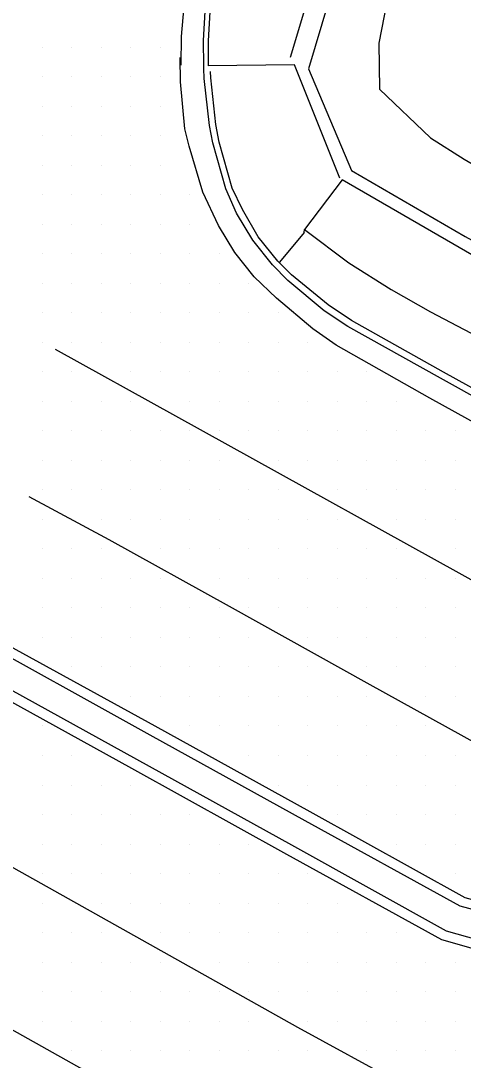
# Model space of a CAD drawing. Extents: x 1762120 to 1766775, y 709485 to 712965.
# Drawn here: x 1765824.4 to 1765861.9, y 710240.4 to 710328.5 of the extents above; entities that cross this region are included whole.
import ezdxf

# ---------------------------------------------------------------- set-up
doc = ezdxf.new("R2010")
doc.units = 0
for name, color, linetype in [('Exist DTM Drainline', 7, 'Continuous'), ('Exist DTM Scan Elevation Point', 7, 'Continuous'), ('Exist Roads Concrete Median Barrier', 7, 'Continuous'), ('Exist Roads Curbs', 7, 'Continuous'), ('Exist Roads EOP', 7, 'Continuous'), ('Exist Roads EOT', 7, 'Continuous'), ('PH Exist DTM Breakline', 7, 'Continuous')]:
    doc.layers.add(name, color=color, linetype=linetype)

msp = doc.modelspace()

# ---------------------------------------------------------------- linework, layer by layer
at = {"layer": 'Exist DTM Drainline'}
msp.add_lwpolyline([(1765884.901, 710284.39), (1765871.774, 710291.654), (1765860.003, 710298.212), (1765852.162, 710302.588), (1765850.165, 710303.902), (1765847.059, 710306.469), (1765845.769, 710307.817), (1765844.107, 710309.885), (1765842.735, 710312.174), (1765841.816, 710314.241), (1765840.728, 710318.13), (1765840.443, 710319.613), (1765839.972, 710323.583), (1765839.956, 710324.443)], dxfattribs=at)
at = {"layer": 'Exist DTM Scan Elevation Point'}
for p, q in [((1765826.25, 710326.25), (1765826.25, 710326.25)), ((1765828.75, 710326.25), (1765828.75, 710326.25)), ((1765831.25, 710326.25), (1765831.25, 710326.25)), ((1765833.75, 710326.25), (1765833.75, 710326.25)), ((1765836.25, 710326.25), (1765836.25, 710326.25)), ((1765826.25, 710323.75), (1765826.25, 710323.75)), ((1765828.75, 710323.75), (1765828.75, 710323.75)), ((1765831.25, 710323.75), (1765831.25, 710323.75)), ((1765833.75, 710323.75), (1765833.75, 710323.75)), ((1765836.25, 710323.75), (1765836.25, 710323.75)), ((1765826.25, 710321.25), (1765826.25, 710321.25)), ((1765828.75, 710321.25), (1765828.75, 710321.25)), ((1765831.25, 710321.25), (1765831.25, 710321.25)), ((1765833.75, 710321.25), (1765833.75, 710321.25)), ((1765836.25, 710321.25), (1765836.25, 710321.25)), ((1765826.25, 710318.75), (1765826.25, 710318.75)), ((1765828.75, 710318.75), (1765828.75, 710318.75)), ((1765831.25, 710318.75), (1765831.25, 710318.75)), ((1765833.75, 710318.75), (1765833.75, 710318.75)), ((1765836.25, 710318.75), (1765836.25, 710318.75)), ((1765826.25, 710316.25), (1765826.25, 710316.25)), ((1765828.75, 710316.25), (1765828.75, 710316.25)), ((1765831.25, 710316.25), (1765831.25, 710316.25)), ((1765833.75, 710316.25), (1765833.75, 710316.25)), ((1765836.25, 710316.25), (1765836.25, 710316.25)), ((1765826.25, 710313.75), (1765826.25, 710313.75)), ((1765828.75, 710313.75), (1765828.75, 710313.75)), ((1765831.25, 710313.75), (1765831.25, 710313.75)), ((1765833.75, 710313.75), (1765833.75, 710313.75)), ((1765836.25, 710313.75), (1765836.25, 710313.75)), ((1765838.75, 710313.75), (1765838.75, 710313.75)), ((1765826.25, 710311.25), (1765826.25, 710311.25)), ((1765828.75, 710311.25), (1765828.75, 710311.25)), ((1765831.25, 710311.25), (1765831.25, 710311.25)), ((1765833.75, 710311.25), (1765833.75, 710311.25)), ((1765836.25, 710311.25), (1765836.25, 710311.25)), ((1765838.75, 710311.25), (1765838.75, 710311.25)), ((1765826.25, 710308.75), (1765826.25, 710308.75)), ((1765828.75, 710308.75), (1765828.75, 710308.75)), ((1765831.25, 710308.75), (1765831.25, 710308.75)), ((1765833.75, 710308.75), (1765833.75, 710308.75)), ((1765836.25, 710308.75), (1765836.25, 710308.75)), ((1765838.75, 710308.75), (1765838.75, 710308.75)), ((1765841.25, 710308.75), (1765841.25, 710308.75)), ((1765826.25, 710306.25), (1765826.25, 710306.25)), ((1765828.75, 710306.25), (1765828.75, 710306.25)), ((1765831.25, 710306.25), (1765831.25, 710306.25)), ((1765833.75, 710306.25), (1765833.75, 710306.25)), ((1765836.25, 710306.25), (1765836.25, 710306.25)), ((1765838.75, 710306.25), (1765838.75, 710306.25)), ((1765841.25, 710306.25), (1765841.25, 710306.25)), ((1765843.75, 710306.25), (1765843.75, 710306.25)), ((1765826.25, 710303.75), (1765826.25, 710303.75)), ((1765828.75, 710303.75), (1765828.75, 710303.75)), ((1765831.25, 710303.75), (1765831.25, 710303.75)), ((1765833.75, 710303.75), (1765833.75, 710303.75)), ((1765836.25, 710303.75), (1765836.25, 710303.75)), ((1765838.75, 710303.75), (1765838.75, 710303.75)), ((1765841.25, 710303.75), (1765841.25, 710303.75)), ((1765843.75, 710303.75), (1765843.75, 710303.75)), ((1765846.25, 710303.75), (1765846.25, 710303.75)), ((1765826.25, 710301.25), (1765826.25, 710301.25)), ((1765828.75, 710301.25), (1765828.75, 710301.25)), ((1765831.25, 710301.25), (1765831.25, 710301.25)), ((1765833.75, 710301.25), (1765833.75, 710301.25)), ((1765836.25, 710301.25), (1765836.25, 710301.25)), ((1765838.75, 710301.25), (1765838.75, 710301.25)), ((1765841.25, 710301.25), (1765841.25, 710301.25)), ((1765843.75, 710301.25), (1765843.75, 710301.25)), ((1765846.25, 710301.25), (1765846.25, 710301.25)), ((1765848.75, 710301.25), (1765848.75, 710301.25)), ((1765826.25, 710298.75), (1765826.25, 710298.75)), ((1765828.75, 710298.75), (1765828.75, 710298.75)), ((1765833.75, 710298.75), (1765833.75, 710298.75)), ((1765836.25, 710298.75), (1765836.25, 710298.75)), ((1765838.75, 710298.75), (1765838.75, 710298.75)), ((1765841.25, 710298.75), (1765841.25, 710298.75)), ((1765843.75, 710298.75), (1765843.75, 710298.75)), ((1765846.25, 710298.75), (1765846.25, 710298.75)), ((1765848.75, 710298.75), (1765848.75, 710298.75)), ((1765851.25, 710298.75), (1765851.25, 710298.75)), ((1765853.75, 710298.75), (1765853.75, 710298.75)), ((1765826.25, 710296.25), (1765826.25, 710296.25)), ((1765828.75, 710296.25), (1765828.75, 710296.25)), ((1765831.25, 710296.25), (1765831.25, 710296.25)), ((1765833.75, 710296.25), (1765833.75, 710296.25)), ((1765838.75, 710296.25), (1765838.75, 710296.25)), ((1765841.25, 710296.25), (1765841.25, 710296.25)), ((1765843.75, 710296.25), (1765843.75, 710296.25)), ((1765846.25, 710296.25), (1765846.25, 710296.25)), ((1765848.75, 710296.25), (1765848.75, 710296.25)), ((1765851.25, 710296.25), (1765851.25, 710296.25)), ((1765853.75, 710296.25), (1765853.75, 710296.25)), ((1765856.25, 710296.25), (1765856.25, 710296.25)), ((1765826.25, 710293.75), (1765826.25, 710293.75)), ((1765828.75, 710293.75), (1765828.75, 710293.75)), ((1765831.25, 710293.75), (1765831.25, 710293.75)), ((1765833.75, 710293.75), (1765833.75, 710293.75)), ((1765836.25, 710293.75), (1765836.25, 710293.75)), ((1765838.75, 710293.75), (1765838.75, 710293.75)), ((1765841.25, 710293.75), (1765841.25, 710293.75)), ((1765843.75, 710293.75), (1765843.75, 710293.75)), ((1765846.25, 710293.75), (1765846.25, 710293.75)), ((1765848.75, 710293.75), (1765848.75, 710293.75)), ((1765851.25, 710293.75), (1765851.25, 710293.75)), ((1765853.75, 710293.75), (1765853.75, 710293.75)), ((1765856.25, 710293.75), (1765856.25, 710293.75)), ((1765858.75, 710293.75), (1765858.75, 710293.75)), ((1765861.25, 710293.75), (1765861.25, 710293.75)), ((1765826.25, 710291.25), (1765826.25, 710291.25)), ((1765828.75, 710291.25), (1765828.75, 710291.25)), ((1765831.25, 710291.25), (1765831.25, 710291.25)), ((1765833.75, 710291.25), (1765833.75, 710291.25)), ((1765836.25, 710291.25), (1765836.25, 710291.25)), ((1765838.75, 710291.25), (1765838.75, 710291.25)), ((1765841.25, 710291.25), (1765841.25, 710291.25)), ((1765846.25, 710291.25), (1765846.25, 710291.25)), ((1765848.75, 710291.25), (1765848.75, 710291.25)), ((1765851.25, 710291.25), (1765851.25, 710291.25)), ((1765853.75, 710291.25), (1765853.75, 710291.25)), ((1765856.25, 710291.25), (1765856.25, 710291.25)), ((1765858.75, 710291.25), (1765858.75, 710291.25)), ((1765861.25, 710291.25), (1765861.25, 710291.25)), ((1765826.25, 710288.75), (1765826.25, 710288.75)), ((1765828.75, 710288.75), (1765828.75, 710288.75)), ((1765831.25, 710288.75), (1765831.25, 710288.75)), ((1765833.75, 710288.75), (1765833.75, 710288.75)), ((1765836.25, 710288.75), (1765836.25, 710288.75)), ((1765838.75, 710288.75), (1765838.75, 710288.75)), ((1765841.25, 710288.75), (1765841.25, 710288.75)), ((1765843.75, 710288.75), (1765843.75, 710288.75)), ((1765846.25, 710288.75), (1765846.25, 710288.75)), ((1765851.25, 710288.75), (1765851.25, 710288.75)), ((1765853.75, 710288.75), (1765853.75, 710288.75)), ((1765856.25, 710288.75), (1765856.25, 710288.75)), ((1765858.75, 710288.75), (1765858.75, 710288.75)), ((1765861.25, 710288.75), (1765861.25, 710288.75)), ((1765826.25, 710286.25), (1765826.25, 710286.25)), ((1765831.25, 710286.25), (1765831.25, 710286.25)), ((1765833.75, 710286.25), (1765833.75, 710286.25)), ((1765836.25, 710286.25), (1765836.25, 710286.25)), ((1765838.75, 710286.25), (1765838.75, 710286.25)), ((1765841.25, 710286.25), (1765841.25, 710286.25)), ((1765843.75, 710286.25), (1765843.75, 710286.25)), ((1765846.25, 710286.25), (1765846.25, 710286.25)), ((1765848.75, 710286.25), (1765848.75, 710286.25)), ((1765851.25, 710286.25), (1765851.25, 710286.25)), ((1765856.25, 710286.25), (1765856.25, 710286.25)), ((1765858.75, 710286.25), (1765858.75, 710286.25)), ((1765861.25, 710286.25), (1765861.25, 710286.25)), ((1765826.25, 710283.75), (1765826.25, 710283.75)), ((1765828.75, 710283.75), (1765828.75, 710283.75)), ((1765831.25, 710283.75), (1765831.25, 710283.75)), ((1765836.25, 710283.75), (1765836.25, 710283.75)), ((1765838.75, 710283.75), (1765838.75, 710283.75)), ((1765841.25, 710283.75), (1765841.25, 710283.75)), ((1765843.75, 710283.75), (1765843.75, 710283.75)), ((1765846.25, 710283.75), (1765846.25, 710283.75)), ((1765848.75, 710283.75), (1765848.75, 710283.75)), ((1765851.25, 710283.75), (1765851.25, 710283.75)), ((1765853.75, 710283.75), (1765853.75, 710283.75)), ((1765856.25, 710283.75), (1765856.25, 710283.75)), ((1765861.25, 710283.75), (1765861.25, 710283.75)), ((1765826.25, 710281.25), (1765826.25, 710281.25)), ((1765828.75, 710281.25), (1765828.75, 710281.25)), ((1765831.25, 710281.25), (1765831.25, 710281.25)), ((1765833.75, 710281.25), (1765833.75, 710281.25)), ((1765836.25, 710281.25), (1765836.25, 710281.25)), ((1765841.25, 710281.25), (1765841.25, 710281.25)), ((1765843.75, 710281.25), (1765843.75, 710281.25)), ((1765846.25, 710281.25), (1765846.25, 710281.25)), ((1765848.75, 710281.25), (1765848.75, 710281.25)), ((1765851.25, 710281.25), (1765851.25, 710281.25)), ((1765853.75, 710281.25), (1765853.75, 710281.25)), ((1765856.25, 710281.25), (1765856.25, 710281.25)), ((1765858.75, 710281.25), (1765858.75, 710281.25)), ((1765861.25, 710281.25), (1765861.25, 710281.25)), ((1765826.25, 710278.75), (1765826.25, 710278.75)), ((1765828.75, 710278.75), (1765828.75, 710278.75)), ((1765831.25, 710278.75), (1765831.25, 710278.75)), ((1765833.75, 710278.75), (1765833.75, 710278.75)), ((1765836.25, 710278.75), (1765836.25, 710278.75)), ((1765838.75, 710278.75), (1765838.75, 710278.75)), ((1765841.25, 710278.75), (1765841.25, 710278.75)), ((1765843.75, 710278.75), (1765843.75, 710278.75)), ((1765846.25, 710278.75), (1765846.25, 710278.75)), ((1765848.75, 710278.75), (1765848.75, 710278.75)), ((1765851.25, 710278.75), (1765851.25, 710278.75)), ((1765853.75, 710278.75), (1765853.75, 710278.75)), ((1765856.25, 710278.75), (1765856.25, 710278.75)), ((1765858.75, 710278.75), (1765858.75, 710278.75)), ((1765861.25, 710278.75), (1765861.25, 710278.75)), ((1765826.25, 710276.25), (1765826.25, 710276.25)), ((1765828.75, 710276.25), (1765828.75, 710276.25)), ((1765831.25, 710276.25), (1765831.25, 710276.25)), ((1765833.75, 710276.25), (1765833.75, 710276.25)), ((1765836.25, 710276.25), (1765836.25, 710276.25)), ((1765838.75, 710276.25), (1765838.75, 710276.25)), ((1765841.25, 710276.25), (1765841.25, 710276.25)), ((1765843.75, 710276.25), (1765843.75, 710276.25)), ((1765848.75, 710276.25), (1765848.75, 710276.25)), ((1765851.25, 710276.25), (1765851.25, 710276.25)), ((1765853.75, 710276.25), (1765853.75, 710276.25)), ((1765856.25, 710276.25), (1765856.25, 710276.25)), ((1765858.75, 710276.25), (1765858.75, 710276.25)), ((1765861.25, 710276.25), (1765861.25, 710276.25)), ((1765828.75, 710273.75), (1765828.75, 710273.75)), ((1765831.25, 710273.75), (1765831.25, 710273.75)), ((1765833.75, 710273.75), (1765833.75, 710273.75)), ((1765836.25, 710273.75), (1765836.25, 710273.75)), ((1765838.75, 710273.75), (1765838.75, 710273.75)), ((1765841.25, 710273.75), (1765841.25, 710273.75)), ((1765843.75, 710273.75), (1765843.75, 710273.75)), ((1765846.25, 710273.75), (1765846.25, 710273.75)), ((1765848.75, 710273.75), (1765848.75, 710273.75)), ((1765853.75, 710273.75), (1765853.75, 710273.75)), ((1765856.25, 710273.75), (1765856.25, 710273.75)), ((1765858.75, 710273.75), (1765858.75, 710273.75)), ((1765861.25, 710273.75), (1765861.25, 710273.75)), ((1765833.75, 710271.25), (1765833.75, 710271.25)), ((1765836.25, 710271.25), (1765836.25, 710271.25)), ((1765838.75, 710271.25), (1765838.75, 710271.25)), ((1765841.25, 710271.25), (1765841.25, 710271.25)), ((1765843.75, 710271.25), (1765843.75, 710271.25)), ((1765846.25, 710271.25), (1765846.25, 710271.25)), ((1765848.75, 710271.25), (1765848.75, 710271.25)), ((1765851.25, 710271.25), (1765851.25, 710271.25)), ((1765853.75, 710271.25), (1765853.75, 710271.25)), ((1765858.75, 710271.25), (1765858.75, 710271.25)), ((1765861.25, 710271.25), (1765861.25, 710271.25)), ((1765826.25, 710268.75), (1765826.25, 710268.75)), ((1765838.75, 710268.75), (1765838.75, 710268.75)), ((1765841.25, 710268.75), (1765841.25, 710268.75)), ((1765843.75, 710268.75), (1765843.75, 710268.75)), ((1765846.25, 710268.75), (1765846.25, 710268.75)), ((1765848.75, 710268.75), (1765848.75, 710268.75)), ((1765851.25, 710268.75), (1765851.25, 710268.75)), ((1765853.75, 710268.75), (1765853.75, 710268.75)), ((1765856.25, 710268.75), (1765856.25, 710268.75)), ((1765858.75, 710268.75), (1765858.75, 710268.75)), ((1765826.25, 710266.25), (1765826.25, 710266.25)), ((1765828.75, 710266.25), (1765828.75, 710266.25)), ((1765843.75, 710266.25), (1765843.75, 710266.25)), ((1765846.25, 710266.25), (1765846.25, 710266.25)), ((1765848.75, 710266.25), (1765848.75, 710266.25)), ((1765851.25, 710266.25), (1765851.25, 710266.25)), ((1765853.75, 710266.25), (1765853.75, 710266.25)), ((1765856.25, 710266.25), (1765856.25, 710266.25)), ((1765858.75, 710266.25), (1765858.75, 710266.25)), ((1765861.25, 710266.25), (1765861.25, 710266.25)), ((1765826.25, 710263.75), (1765826.25, 710263.75)), ((1765828.75, 710263.75), (1765828.75, 710263.75)), ((1765831.25, 710263.75), (1765831.25, 710263.75)), ((1765833.75, 710263.75), (1765833.75, 710263.75)), ((1765846.25, 710263.75), (1765846.25, 710263.75)), ((1765848.75, 710263.75), (1765848.75, 710263.75)), ((1765851.25, 710263.75), (1765851.25, 710263.75)), ((1765853.75, 710263.75), (1765853.75, 710263.75)), ((1765856.25, 710263.75), (1765856.25, 710263.75)), ((1765858.75, 710263.75), (1765858.75, 710263.75)), ((1765861.25, 710263.75), (1765861.25, 710263.75)), ((1765826.25, 710261.25), (1765826.25, 710261.25)), ((1765828.75, 710261.25), (1765828.75, 710261.25)), ((1765831.25, 710261.25), (1765831.25, 710261.25)), ((1765833.75, 710261.25), (1765833.75, 710261.25)), ((1765836.25, 710261.25), (1765836.25, 710261.25)), ((1765838.75, 710261.25), (1765838.75, 710261.25)), ((1765851.25, 710261.25), (1765851.25, 710261.25)), ((1765853.75, 710261.25), (1765853.75, 710261.25)), ((1765856.25, 710261.25), (1765856.25, 710261.25)), ((1765858.75, 710261.25), (1765858.75, 710261.25)), ((1765861.25, 710261.25), (1765861.25, 710261.25)), ((1765826.25, 710258.75), (1765826.25, 710258.75)), ((1765828.75, 710258.75), (1765828.75, 710258.75)), ((1765831.25, 710258.75), (1765831.25, 710258.75)), ((1765833.75, 710258.75), (1765833.75, 710258.75)), ((1765836.25, 710258.75), (1765836.25, 710258.75)), ((1765838.75, 710258.75), (1765838.75, 710258.75)), ((1765841.25, 710258.75), (1765841.25, 710258.75)), ((1765843.75, 710258.75), (1765843.75, 710258.75)), ((1765856.25, 710258.75), (1765856.25, 710258.75)), ((1765858.75, 710258.75), (1765858.75, 710258.75)), ((1765861.25, 710258.75), (1765861.25, 710258.75)), ((1765826.25, 710256.25), (1765826.25, 710256.25)), ((1765828.75, 710256.25), (1765828.75, 710256.25)), ((1765831.25, 710256.25), (1765831.25, 710256.25)), ((1765833.75, 710256.25), (1765833.75, 710256.25)), ((1765836.25, 710256.25), (1765836.25, 710256.25)), ((1765838.75, 710256.25), (1765838.75, 710256.25)), ((1765841.25, 710256.25), (1765841.25, 710256.25)), ((1765843.75, 710256.25), (1765843.75, 710256.25)), ((1765846.25, 710256.25), (1765846.25, 710256.25)), ((1765848.75, 710256.25), (1765848.75, 710256.25)), ((1765861.25, 710256.25), (1765861.25, 710256.25)), ((1765826.25, 710253.75), (1765826.25, 710253.75)), ((1765831.25, 710253.75), (1765831.25, 710253.75)), ((1765833.75, 710253.75), (1765833.75, 710253.75)), ((1765836.25, 710253.75), (1765836.25, 710253.75)), ((1765838.75, 710253.75), (1765838.75, 710253.75)), ((1765841.25, 710253.75), (1765841.25, 710253.75)), ((1765843.75, 710253.75), (1765843.75, 710253.75)), ((1765846.25, 710253.75), (1765846.25, 710253.75)), ((1765848.75, 710253.75), (1765848.75, 710253.75)), ((1765851.25, 710253.75), (1765851.25, 710253.75)), ((1765826.25, 710251.25), (1765826.25, 710251.25)), ((1765828.75, 710251.25), (1765828.75, 710251.25)), ((1765831.25, 710251.25), (1765831.25, 710251.25)), ((1765836.25, 710251.25), (1765836.25, 710251.25)), ((1765838.75, 710251.25), (1765838.75, 710251.25)), ((1765841.25, 710251.25), (1765841.25, 710251.25)), ((1765843.75, 710251.25), (1765843.75, 710251.25)), ((1765846.25, 710251.25), (1765846.25, 710251.25)), ((1765848.75, 710251.25), (1765848.75, 710251.25)), ((1765851.25, 710251.25), (1765851.25, 710251.25)), ((1765853.75, 710251.25), (1765853.75, 710251.25)), ((1765856.25, 710251.25), (1765856.25, 710251.25)), ((1765826.25, 710248.75), (1765826.25, 710248.75)), ((1765828.75, 710248.75), (1765828.75, 710248.75)), ((1765831.25, 710248.75), (1765831.25, 710248.75)), ((1765833.75, 710248.75), (1765833.75, 710248.75)), ((1765836.25, 710248.75), (1765836.25, 710248.75)), ((1765841.25, 710248.75), (1765841.25, 710248.75)), ((1765843.75, 710248.75), (1765843.75, 710248.75)), ((1765846.25, 710248.75), (1765846.25, 710248.75)), ((1765848.75, 710248.75), (1765848.75, 710248.75)), ((1765851.25, 710248.75), (1765851.25, 710248.75)), ((1765853.75, 710248.75), (1765853.75, 710248.75)), ((1765856.25, 710248.75), (1765856.25, 710248.75)), ((1765858.75, 710248.75), (1765858.75, 710248.75)), ((1765861.25, 710248.75), (1765861.25, 710248.75)), ((1765826.25, 710246.25), (1765826.25, 710246.25)), ((1765828.75, 710246.25), (1765828.75, 710246.25)), ((1765831.25, 710246.25), (1765831.25, 710246.25)), ((1765833.75, 710246.25), (1765833.75, 710246.25)), ((1765836.25, 710246.25), (1765836.25, 710246.25)), ((1765838.75, 710246.25), (1765838.75, 710246.25)), ((1765841.25, 710246.25), (1765841.25, 710246.25)), ((1765843.75, 710246.25), (1765843.75, 710246.25)), ((1765846.25, 710246.25), (1765846.25, 710246.25)), ((1765848.75, 710246.25), (1765848.75, 710246.25)), ((1765851.25, 710246.25), (1765851.25, 710246.25)), ((1765853.75, 710246.25), (1765853.75, 710246.25)), ((1765856.25, 710246.25), (1765856.25, 710246.25)), ((1765858.75, 710246.25), (1765858.75, 710246.25)), ((1765861.25, 710246.25), (1765861.25, 710246.25)), ((1765826.25, 710243.75), (1765826.25, 710243.75)), ((1765828.75, 710243.75), (1765828.75, 710243.75)), ((1765831.25, 710243.75), (1765831.25, 710243.75)), ((1765833.75, 710243.75), (1765833.75, 710243.75)), ((1765836.25, 710243.75), (1765836.25, 710243.75)), ((1765838.75, 710243.75), (1765838.75, 710243.75)), ((1765841.25, 710243.75), (1765841.25, 710243.75)), ((1765843.75, 710243.75), (1765843.75, 710243.75)), ((1765848.75, 710243.75), (1765848.75, 710243.75)), ((1765851.25, 710243.75), (1765851.25, 710243.75)), ((1765853.75, 710243.75), (1765853.75, 710243.75)), ((1765856.25, 710243.75), (1765856.25, 710243.75)), ((1765858.75, 710243.75), (1765858.75, 710243.75)), ((1765861.25, 710243.75), (1765861.25, 710243.75)), ((1765828.75, 710241.25), (1765828.75, 710241.25)), ((1765831.25, 710241.25), (1765831.25, 710241.25)), ((1765833.75, 710241.25), (1765833.75, 710241.25)), ((1765836.25, 710241.25), (1765836.25, 710241.25)), ((1765838.75, 710241.25), (1765838.75, 710241.25)), ((1765841.25, 710241.25), (1765841.25, 710241.25)), ((1765843.75, 710241.25), (1765843.75, 710241.25)), ((1765846.25, 710241.25), (1765846.25, 710241.25)), ((1765848.75, 710241.25), (1765848.75, 710241.25)), ((1765853.75, 710241.25), (1765853.75, 710241.25)), ((1765856.25, 710241.25), (1765856.25, 710241.25)), ((1765858.75, 710241.25), (1765858.75, 710241.25)), ((1765861.25, 710241.25), (1765861.25, 710241.25))]:
    msp.add_line(p, q, dxfattribs=at)
at = {"layer": 'Exist Roads Concrete Median Barrier'}
for points in [[(1765869.936, 710251.253), (1765861.686, 710253.475), (1765848.542, 710260.702), (1765835.416, 710267.963), (1765819.32, 710276.903)], [(1765869.349, 710248.879), (1765860.521, 710251.371), (1765847.408, 710258.655), (1765834.283, 710265.916), (1765818.161, 710274.811)]]:
    msp.add_lwpolyline(points, dxfattribs=at)
at = {"layer": 'Exist Roads Curbs'}
msp.add_lwpolyline([(1765885.193, 710284.941), (1765872.058, 710292.189), (1765860.27, 710298.715), (1765852.479, 710303.079), (1765850.491, 710304.406), (1765847.371, 710306.953), (1765846.228, 710308.118), (1765844.56, 710310.184), (1765843.22, 710312.497), (1765842.366, 710314.314), (1765841.255, 710318.194), (1765840.985, 710319.679), (1765840.544, 710323.649), (1765840.533, 710324.175)], dxfattribs=at)
at = {"layer": 'Exist Roads EOP'}
for points in [[(1765884.009, 710282.694), (1765870.894, 710289.981), (1765859.106, 710296.506), (1765851.16, 710301.013), (1765849.202, 710302.388), (1765846.12, 710304.994), (1765844.231, 710306.786), (1765842.572, 710308.855), (1765841.2, 710311.144), (1765839.862, 710313.975), (1765838.703, 710317.855), (1765838.36, 710319.331), (1765837.984, 710323.314), (1765837.952, 710325.375)], [(1765869.144, 710248.056), (1765860.114, 710250.632), (1765846.978, 710257.875), (1765833.852, 710265.136), (1765817.731, 710274.03), (1765817.089, 710274.587), (1765816.749, 710275.319), (1765816.691, 710276.091), (1765816.958, 710276.86), (1765817.493, 710277.442), (1765818.162, 710277.74), (1765818.97, 710277.825), (1765819.696, 710277.581)], [(1765870.119, 710252), (1765862.087, 710254.198), (1765848.966, 710261.466), (1765835.84, 710268.727), (1765819.696, 710277.581)]]:
    msp.add_lwpolyline(points, dxfattribs=at)
at = {"layer": 'Exist Roads EOT'}
for points in [[(1765642.901, 710344.663), (1765644.508, 710343.681), (1765656.714, 710336.824), (1765671.503, 710328.47), (1765682.892, 710321.896), (1765707.213, 710307.905), (1765741.988, 710288.263), (1765777.477, 710268.665), (1765811.939, 710249.611), (1765846.611, 710230.164)], [(1765827.373, 710300.656), (1765837.551, 710295.027), (1765866.006, 710279.253), (1765879.591, 710271.811)], [(1765825.126, 710288.198), (1765831.918, 710284.53), (1765842.1, 710278.887), (1765854.032, 710272.27), (1765864.376, 710266.529)], [(1765856.712, 710238.409), (1765847.909, 710243.222), (1765814.129, 710262.163), (1765778.889, 710281.572)]]:
    msp.add_lwpolyline(points, dxfattribs=at)
at = {"layer": 'PH Exist DTM Breakline'}
for p, q in [((1765847.632, 710324.736), (1765840.333, 710324.673)), ((1765851.484, 710315.14), (1765847.632, 710324.736)), ((1765851.686, 710315.002), (1765848.481, 710310.812)), ((1765878.91, 710299.251), (1765851.686, 710315.002)), ((1765848.456, 710310.542), (1765846.363, 710308.035))]:
    msp.add_line(p, q, dxfattribs=at)
for points in [[(1765838.024, 710324.708), (1765838.055, 710327.146), (1765838.383, 710330.69), (1765838.986, 710333.408), (1765840.02, 710337.661), (1765841.151, 710340.94), (1765843.87, 710346.642), (1765849.343, 710356.999), (1765856.223, 710369.082)], [(1765857.379, 710368.147), (1765851.491, 710357.662), (1765848.26, 710351.098), (1765843.639, 710341.78), (1765841.878, 710337.342), (1765840.864, 710333.529), (1765840.054, 710329.277), (1765839.913, 710326.801), (1765839.917, 710324.672)], [(1765857.742, 710367.943), (1765851.86, 710357.468), (1765848.634, 710350.914), (1765844.02, 710341.61), (1765842.275, 710337.211), (1765841.27, 710333.436), (1765840.468, 710329.226), (1765840.329, 710326.79), (1765840.333, 710324.673)], [(1765847.311, 710325.384), (1765848.848, 710330.594), (1765851.789, 710339.767), (1765853.925, 710346.593), (1765855.717, 710346.056), (1765855.905, 710344.476), (1765854.484, 710341.559), (1765851.082, 710332.014), (1765848.824, 710324.394), (1765852.479, 710315.81), (1765862.096, 710310.206), (1765871.393, 710305.13), (1765876.539, 710302.078), (1765880.545, 710300.562), (1765879.666, 710299.378)], [(1765856.145, 710333.549), (1765854.784, 710326.579), (1765854.851, 710322.694), (1765859.146, 710318.574), (1765862.022, 710316.764), (1765866.81, 710313.96), (1765873.018, 710310.879), (1765875.981, 710310.286), (1765880.86, 710311.433), (1765883.832, 710316), (1765886.121, 710323.293), (1765887.971, 710331.94)], [(1765839.917, 710324.672), (1765839.929, 710324.35)], [(1765848.456, 710310.542), (1765848.481, 710310.812), (1765852.238, 710307.99), (1765855.837, 710305.712), (1765859.173, 710303.816), (1765868.252, 710299.063)]]:
    msp.add_lwpolyline(points, dxfattribs=at)

doc.saveas('drawing.dxf')
